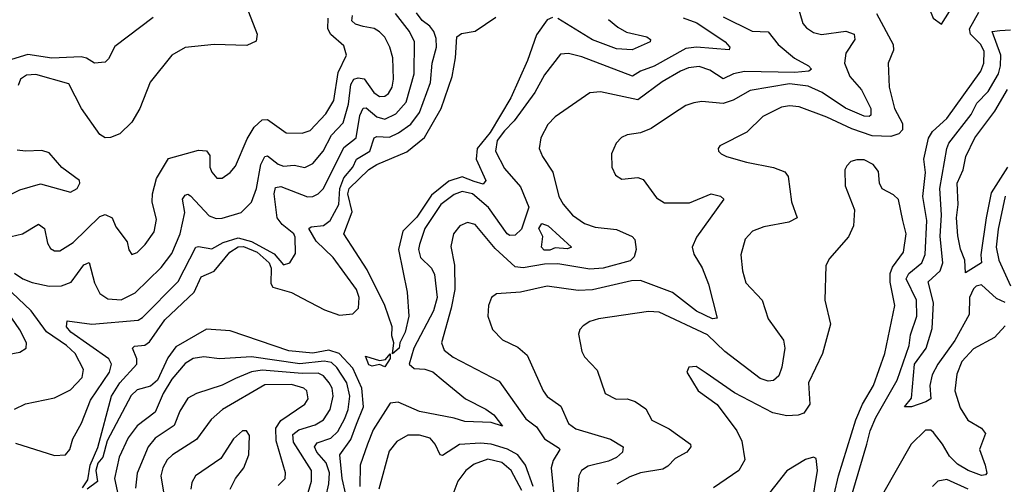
# Model space of a CAD drawing. Extents: x 1443846 to 1577407, y 839182 to 927291.
# Tile 520 of 535: x 1554974 to 1558671, y 908194 to 909939. Entities that reach past the tile are written whole.
import ezdxf

# ---------------------------------------------------------------- set-up
doc = ezdxf.new("R2010")
doc.units = 0

msp = doc.modelspace()

# ---------------------------------------------------------------- linework, layer by layer
at = {"layer": '0CON20XD'}
for points in [[(1558435, 909922.5), (1558465, 909970), (1558474.3, 910005), (1558470, 910055), (1558456.2, 910105), (1558445, 910112.5), (1558396.2, 910045), (1558385.7, 910005), (1558387.5, 909985), (1558404.5, 909944.5), (1558435, 909922.5)], [(1555815.7, 910015), (1555865.6, 909885), (1555862.2, 909857.8), (1555827.6, 909842.4), (1555705, 909845.8), (1555595, 909833.8), (1555545.8, 909805), (1555463.6, 909703.6), (1555425.5, 909605), (1555395.8, 909554.2), (1555349.6, 909510.4), (1555315, 909496.2), (1555295, 909495.5), (1555275, 909508.1), (1555206.5, 909605), (1555158.4, 909698.4), (1555035, 909733.4), (1555000, 909730), (1554977.7, 909715), (1554968, 909692)], [(1557892, 910002), (1557914.7, 909924.7), (1557927.9, 909907.9), (1557955, 909890.4), (1557985, 909883.6), (1558075.8, 909895.8), (1558107.8, 909885), (1558110, 909865), (1558076.4, 909813.6), (1558071.7, 909775), (1558090.9, 909725), (1558135.2, 909675.2), (1558170, 909605), (1558169.5, 909580.5), (1558163.3, 909575), (1558145, 909576.6), (1558075, 909606.5), (1557987.1, 909665), (1557935, 909689.2), (1557865, 909697.4), (1557716.7, 909673.3), (1557653.2, 909636.8), (1557615, 909623.8), (1557535, 909631.5), (1557505, 909626.9), (1557475, 909616.2), (1557425, 909583.8), (1557345, 909529.5), (1557305, 909514.4), (1557255, 909506.9), (1557233.8, 909496.2), (1557214.3, 909475), (1557195.8, 909435), (1557197.5, 909385), (1557211.2, 909355), (1557235, 909340), (1557295, 909345.7), (1557315, 909338.6), (1557365, 909270), (1557395, 909250.4), (1557489, 909251), (1557570, 909285), (1557605, 909276.2), (1557618, 909265), (1557515, 909121.9), (1557499.6, 909085), (1557505, 909057.5), (1557536.4, 909006.4), (1557561.1, 908945), (1557592.9, 908817.1), (1557575, 908815.4), (1557515, 908844.5), (1557425, 908914.1), (1557305, 908959.3), (1557271.7, 908958.3), (1557125, 908924.3), (1557071, 908921), (1556955, 908937.8), (1556854.7, 908915.3), (1556765, 908908.6), (1556746, 908895), (1556734.3, 908865), (1556731.4, 908825), (1556750, 908775), (1556786.7, 908736.7), (1556845, 908708.8), (1556879.3, 908679.3), (1556939.6, 908545), (1556955, 908523.5), (1557006.6, 908486.6), (1557035, 908421.8), (1557062.1, 908402.1), (1557192.7, 908362.7), (1557240, 908335), (1557237.3, 908315), (1557215, 908294.7), (1557185, 908280), (1557108.2, 908261.8), (1557083.5, 908245), (1557073.1, 908225), (1557067.1, 908142.9)], [(1554958.5, 908348.5), (1555105, 908302.3), (1555146, 908305), (1555162.5, 908325), (1555173.1, 908365), (1555206.2, 908423.8), (1555239.8, 908510.2), (1555311, 908615), (1555318.4, 908645), (1555309.2, 908665), (1555166.6, 908765), (1555150, 908785), (1555151.9, 908808.1), (1555245, 908795.2), (1555419.2, 908810.8), (1555435, 908820.3), (1555568.8, 908955), (1555635, 909083.8), (1555645, 909087.5), (1555695, 909078.4), (1555737.8, 909102.2), (1555795, 909119.9), (1555844.8, 909105.2), (1555929.1, 909059.1), (1555965, 909018.5), (1555988, 909025), (1556009.8, 909060.2), (1556008.3, 909121.7), (1556003.7, 909135), (1555959.4, 909169.4), (1555940.5, 909195), (1555929.8, 909285), (1555935, 909308.2), (1555955, 909312.8), (1556055, 909273.7), (1556075, 909274.7), (1556095.2, 909284.8), (1556115.5, 909304.5), (1556191.1, 909458.9), (1556237.7, 909495), (1556251.1, 909578.9), (1556263.3, 909606.7), (1556275, 909607.9), (1556315, 909574.1), (1556345, 909565.2), (1556386.8, 909585), (1556425, 909629.3), (1556454.8, 909735), (1556456.9, 909855), (1556438.4, 909895), (1556385, 909961.6)], [(1555209.5, 908180.5), (1555229.5, 908210.5), (1555239.3, 908265), (1555268.1, 908331.9), (1555318.7, 908525), (1555349.7, 908575), (1555413.8, 908645), (1555413.5, 908665), (1555397.3, 908705), (1555405, 908712.7), (1555444, 908716), (1555461.1, 908728.9), (1555518.6, 908811.4), (1555629, 908915), (1555655, 908973.3), (1555705, 908994.7), (1555763.8, 909065), (1555795, 909085.8), (1555815, 909087), (1555865.9, 909065), (1555910.7, 909025), (1555918, 909005), (1555917.6, 908947.6), (1555925, 908933.7), (1555995, 908914.3), (1556035, 908893.2), (1556118.5, 908848.5), (1556175, 908829.4), (1556225, 908833.7), (1556246.7, 908855), (1556249.3, 908895), (1556239.2, 908925), (1556150.8, 909045), (1556087.2, 909107.2), (1556060.4, 909155), (1556069.2, 909160.8), (1556115, 909165.2), (1556140.4, 909185), (1556173.1, 909245), (1556176.5, 909305), (1556191, 909345), (1556224.5, 909385), (1556238.6, 909415), (1556288.5, 909445), (1556305.2, 909494.8), (1556315, 909500.5), (1556362.6, 909497.4), (1556396.6, 909513.4), (1556443.4, 909546.6), (1556475, 909590.7), (1556516.9, 909703.1), (1556523.5, 909775), (1556538.8, 909835), (1556537.9, 909867.9), (1556529.6, 909895), (1556514.6, 909914.6), (1556486, 909936), (1556464.7, 909965)], [(1558191.8, 909961.8), (1558253.8, 909845), (1558255.3, 909824.7), (1558235.4, 909775), (1558238.8, 909685), (1558259.2, 909605), (1558288.5, 909548.5), (1558288.9, 909525), (1558275, 909509.7), (1558245, 909500), (1558175, 909502.3), (1558098.3, 909528.3), (1558005, 909573.2), (1557900.9, 909610.9), (1557865, 909615.8), (1557835, 909610.6), (1557765, 909575.4), (1557705, 909516.9), (1557602.5, 909465), (1557596.7, 909455), (1557597.5, 909445), (1557607.5, 909435), (1557627.5, 909425), (1557703.2, 909403.2), (1557805, 909383.8), (1557846.8, 909366.8), (1557859.5, 909349.5), (1557872.1, 909255), (1557892.9, 909195), (1557861.9, 909178.1), (1557768.9, 909161.1), (1557726.1, 909143.9), (1557698.6, 909115), (1557682.2, 909055), (1557688.2, 908995), (1557700.5, 908950.5), (1557761.9, 908885), (1557784.5, 908815), (1557842.1, 908735), (1557846.7, 908705), (1557836.1, 908633.9), (1557825, 908600.6), (1557805, 908583.5), (1557785, 908580.8), (1557755, 908590.8), (1557622.4, 908692.4), (1557556.6, 908755), (1557375, 908840.6), (1557335, 908842.7), (1557147.5, 908815), (1557115, 908805.4), (1557090.5, 908789.5), (1557077.1, 908775), (1557072.4, 908757.6), (1557085, 908692.5), (1557095, 908672), (1557143, 908623), (1557172.9, 908535), (1557213.9, 908513.9), (1557255, 908514.7), (1557285.2, 908505.2), (1557325, 908477.3), (1557347.5, 908435), (1557412.5, 908402.5), (1557493.3, 908345), (1557494.4, 908335), (1557478.6, 908315), (1557435, 908290.5), (1557408.4, 908261.6), (1557389.1, 908250.9), (1557305, 908236.2), (1557265, 908221.3), (1557216.4, 908193.6)], [(1558095.6, 908145), (1558155, 908344.4), (1558167.7, 908395), (1558189, 908445), (1558269.1, 908585), (1558314, 908715), (1558318.5, 908755), (1558343.3, 908825), (1558341.7, 908885), (1558302.9, 908965), (1558313, 908985), (1558361.9, 909025), (1558373.5, 909056.5), (1558380.6, 909185), (1558364.8, 909275), (1558375.6, 909365), (1558369.1, 909415), (1558386.4, 909493.6), (1558401.7, 909518.3), (1558455, 909567.4), (1558583.3, 909745), (1558594.8, 909775.2), (1558595, 909819.2), (1558583.5, 909845), (1558544.1, 909885), (1558540.4, 909905), (1558575, 909967.4)], [(1555475, 909947.5), (1555331.3, 909838.7), (1555308.2, 909791.8), (1555295, 909779.2), (1555255, 909775.9), (1555224.8, 909794.8), (1555205, 909799.8), (1555095, 909794.1), (1555005, 909807.6), (1554910.6, 909779.4)], [(1554941.9, 909125), (1554985, 909134.8), (1555045, 909170.8), (1555067.2, 909155), (1555079.1, 909099.1), (1555089.7, 909079.7), (1555105, 909070.4), (1555125, 909070.8), (1555175, 909102), (1555275, 909199.6), (1555295, 909207.5), (1555321.2, 909195), (1555335, 909160.8), (1555378, 909105), (1555384.2, 909074.2), (1555395, 909056.7), (1555415, 909064.4), (1555445, 909094.3), (1555478.5, 909141.5), (1555487.8, 909187.8), (1555472, 909255), (1555472.5, 909285), (1555488.2, 909341.8), (1555532.8, 909417.2), (1555645, 909449.3), (1555675, 909446.8), (1555688.7, 909428.7), (1555688.4, 909385), (1555695, 909365.7), (1555715, 909343.8), (1555735, 909343.8), (1555765, 909364.5), (1555785, 909388.2), (1555828.8, 909491.2), (1555855, 909535.3), (1555885, 909563), (1555905, 909564.3), (1555975, 909514), (1556035, 909513.1), (1556065, 909523.2), (1556124.2, 909585), (1556153.3, 909635), (1556170.1, 909739.9), (1556200.7, 909805), (1556190.7, 909840.7), (1556142.8, 909882.8), (1556130.8, 909905), (1556132.7, 909945)], [(1554955, 908986.9), (1554985.8, 908965), (1555021.2, 908951.2), (1555085, 908937.9), (1555130.9, 908939.1), (1555167.3, 908952.7), (1555215, 909018.5), (1555235, 909027.1), (1555255, 908950), (1555275, 908910.5), (1555305, 908890.6), (1555355, 908886.8), (1555407.3, 908912.7), (1555505, 909008), (1555545, 909060), (1555576.1, 909135), (1555593.7, 909215), (1555585.4, 909264.6), (1555595, 909280), (1555605, 909283.1), (1555615, 909276.7), (1555685, 909202.7), (1555711.9, 909191.9), (1555735, 909193.2), (1555805.8, 909215), (1555845, 909253.1), (1555863, 909305), (1555880.2, 909395), (1555895, 909424.5), (1555905, 909427.9), (1555945, 909396.5), (1555965, 909388.8), (1556005, 909392.8), (1556045, 909384.2), (1556075, 909398.4), (1556113.4, 909445), (1556144.4, 909505), (1556188.4, 909551.6), (1556208.3, 909621.7), (1556218.1, 909695), (1556229.3, 909715), (1556245, 909720.7), (1556267, 909717), (1556304.3, 909665), (1556325, 909650.3), (1556345, 909651.1), (1556358.4, 909661.6), (1556372.5, 909685), (1556378.1, 909715), (1556374.7, 909795), (1556364.1, 909835), (1556345, 909873.5), (1556325, 909892.7), (1556305, 909905.7), (1556263.7, 909913.7), (1556235, 909921.4), (1556221.9, 909935), (1556224, 909955)], [(1556975, 909947), (1556955, 909938.1), (1556915, 909882.1), (1556881.2, 909785), (1556818.6, 909645), (1556741.1, 909515), (1556691.5, 909455), (1556687.8, 909415), (1556724.7, 909335), (1556715, 909321.6), (1556680.7, 909330.7), (1556635, 909348.8), (1556585, 909332.6), (1556520.3, 909279.7), (1556465, 909196.6), (1556412.4, 909145), (1556396.5, 909075), (1556428.6, 908915), (1556435.6, 908825), (1556422.1, 908765), (1556401.5, 908725), (1556399.2, 908705), (1556373.6, 908683.6), (1556378.6, 908725), (1556371.5, 908751.5), (1556372.7, 908785), (1556345, 908865.7), (1556279.2, 908999.2), (1556190.7, 909135), (1556222.3, 909217.7), (1556206.9, 909285), (1556211.6, 909305), (1556284.6, 909375.5), (1556314.6, 909395.4), (1556427.5, 909442.5), (1556493.8, 909496.2), (1556556.4, 909605), (1556598.4, 909725), (1556610.9, 909795), (1556615.5, 909875), (1556633.1, 909886.9), (1556685, 909896.2), (1556761.7, 909948.3)], [(1557465, 909945.6), (1557516.5, 909926.5), (1557623.1, 909855), (1557640.5, 909835), (1557638, 909825), (1557515, 909835.5), (1557475, 909830.2), (1557356, 909764), (1557304.9, 909745.1), (1557275, 909726.9), (1557085, 909799.3), (1557035, 909812), (1557005, 909809.5), (1556945, 909731.8), (1556908.1, 909665), (1556830.5, 909559.5), (1556795, 909521.5), (1556767.4, 909485), (1556760.7, 909445), (1556795, 909379.6), (1556855, 909310.5), (1556885.5, 909235), (1556858.6, 909151.4), (1556835, 909129.3), (1556815, 909128.7), (1556805, 909134.8), (1556735, 909233.4), (1556675, 909284.1), (1556635, 909293.5), (1556605, 909282.1), (1556555.7, 909245), (1556494.8, 909155), (1556475.2, 909095), (1556471.6, 909075), (1556479.2, 909045), (1556520.9, 909005), (1556532.2, 908982.2), (1556542.2, 908895), (1556527.4, 908845), (1556454.7, 908704.7), (1556437.1, 908645), (1556455, 908628.2), (1556495, 908626.7), (1556525, 908616.5), (1556564.2, 908584.2), (1556647.7, 908515), (1556725, 908476.5), (1556754.5, 908455), (1556787.6, 908412.4), (1556745, 908425.5), (1556645, 908429.5), (1556605, 908442.7), (1556475, 908466.7), (1556395, 908502.4), (1556365, 908498.7), (1556302, 908398), (1556279.5, 908345), (1556252.4, 908265), (1556251.7, 908185)], [(1557615, 909950), (1557725, 909895.8), (1557785, 909893.1), (1557822.3, 909845), (1557883.8, 909793.9), (1557935.8, 909765), (1557947.2, 909752.8), (1557936.7, 909745), (1557885, 909740.1), (1557696.3, 909743.7), (1557654.5, 909735.5), (1557615, 909716.5), (1557565, 909749.7), (1557525, 909762.4), (1557485, 909758.3), (1557455, 909745.2), (1557386.9, 909705), (1557295, 909637.4), (1557155, 909668.2), (1557115, 909663.5), (1556985, 909574.4), (1556956.9, 909545), (1556931.1, 909495), (1556924.4, 909455), (1556936.9, 909425), (1556976, 909366), (1556998.5, 909275), (1557015, 909245.6), (1557050.4, 909205), (1557095, 909173.1), (1557135, 909159.2), (1557215, 909150.8), (1557273.9, 909123.9), (1557283.3, 909113.3), (1557288.8, 909075), (1557281.4, 909048.6), (1557266.4, 909033.6), (1557165, 909005.9), (1557115, 909002.3), (1556995, 909022), (1556945, 909020.7), (1556865, 909007), (1556835, 909011), (1556759.9, 909079.9), (1556685, 909169.6), (1556655, 909177.3), (1556627.1, 909165), (1556603.6, 909135), (1556592.7, 909087.3), (1556606.2, 909016.2), (1556607.5, 908925), (1556594.9, 908855.1), (1556557.5, 908725), (1556568.1, 908698.1), (1556601.8, 908671.8), (1556775, 908580.5), (1556875, 908439.7), (1556915, 908409.7), (1556944.7, 908365), (1556999.4, 908329.4), (1557002.5, 908325), (1556977.2, 908282.8), (1556969.4, 908255), (1556980.7, 908140.7)], [(1557185, 909940), (1557220.3, 909910.3), (1557252.1, 909892.1), (1557328.6, 909875), (1557343.1, 909865), (1557341.9, 909855), (1557273.9, 909826.1), (1557215, 909829.3), (1557125, 909862.6), (1556995, 909943)], [(1558675, 908876.3), (1558641.4, 908891.4), (1558585, 908943.2), (1558565, 908938.2), (1558555, 908928), (1558540.6, 908895), (1558538.9, 908831.1), (1558486, 908734), (1558422, 908645), (1558400.7, 908605), (1558391.2, 908565), (1558395.3, 908515), (1558376.9, 908503.1), (1558322.5, 908485), (1558296.2, 908485), (1558323, 908517), (1558334.5, 908645), (1558377.6, 908705), (1558400.6, 908779.4), (1558405.1, 908874.9), (1558385.6, 908954.4), (1558430.4, 908995), (1558440.5, 909025), (1558430, 909125), (1558435.8, 909205.8), (1558428.9, 909305), (1558456, 909455), (1558462.6, 909475), (1558546.9, 909583.1), (1558568, 909625), (1558610.8, 909669.2), (1558649, 909735), (1558657.1, 909765), (1558658, 909805), (1558625.3, 909894.7), (1558655, 909898.1), (1558695, 909900.7)], [(1558683.4, 909385), (1558621.8, 909288.2), (1558602.6, 909195), (1558582.8, 909055), (1558586.2, 909025), (1558525, 908988), (1558522.7, 909035), (1558506.3, 909076.3), (1558496.4, 909126.4), (1558491.4, 909195), (1558497.8, 909245), (1558493.8, 909325), (1558517.2, 909375), (1558527.3, 909425), (1558561.1, 909495), (1558635.1, 909594.9), (1558683.6, 909676.4)], [(1554892.1, 909257.9), (1554975, 909300), (1555052.4, 909322.4), (1555165, 909291.2), (1555190, 909305), (1555200, 909325), (1555198.8, 909335), (1555133, 909383), (1555085, 909438.8), (1555057.3, 909447.3), (1554995.6, 909444.4), (1554965, 909449.1)], [(1558032.8, 908155), (1558048.1, 908225), (1558114.2, 908435.8), (1558139, 908495), (1558180, 908565), (1558223, 908685), (1558260, 908865), (1558242.4, 908952.4), (1558242.2, 908985), (1558251.2, 909008.8), (1558292.2, 909065), (1558302.5, 909135), (1558290.4, 909185), (1558273.6, 909263.6), (1558255, 909280.8), (1558213.2, 909303.2), (1558202.5, 909325), (1558198.3, 909368.3), (1558178.6, 909395), (1558145, 909412.2), (1558117, 909413), (1558095, 909405.8), (1558079.7, 909390.3), (1558072.9, 909375), (1558074.2, 909315), (1558108.6, 909225), (1558104.4, 909165), (1558086.2, 909123.8), (1558015, 909042), (1558000.8, 909015), (1557997.8, 908885), (1558018.2, 908795), (1557988.5, 908685), (1557936.2, 908575), (1557940.4, 908495), (1557918.8, 908461.2), (1557896.7, 908453.2), (1557855, 908450.7), (1557802.1, 908462.1), (1557657.6, 908537.6), (1557551.7, 908611.7), (1557513.9, 908636.1), (1557486.4, 908633.6), (1557478.8, 908615), (1557521.2, 908545), (1557593.2, 908493.2), (1557666.9, 908395), (1557685.4, 908355.4), (1557696.7, 908285), (1557675, 908245.5), (1557579.8, 908180.2)], [(1558674.6, 909275.4), (1558647.8, 909152.2), (1558640.2, 909085), (1558651, 909035), (1558695, 908939.1)], [(1556965, 909073), (1556943.4, 909073.4), (1556933.5, 909085), (1556938.8, 909125), (1556923.3, 909155), (1556935, 909173.3), (1556958.1, 909165), (1557045.6, 909085), (1557031.5, 909078.5), (1556985, 909082.1), (1556965, 909073)], [(1554954.5, 908475.5), (1554995.9, 908495.9), (1555105, 908518.8), (1555165, 908548.2), (1555208.2, 908595), (1555213.9, 908625), (1555181.9, 908685), (1555149.4, 908715), (1555075, 908766.1), (1555017.1, 908845), (1554944.6, 908914.6)], [(1554915, 908678.5), (1554975, 908690), (1554998.1, 908705), (1555000, 908725), (1554975, 908774.4), (1554945, 908818.2)], [(1556198.9, 908155), (1556185.2, 908215.2), (1556176, 908304), (1556218.1, 908361.9), (1556239.2, 908419.1), (1556265.5, 908485), (1556259.2, 908555), (1556225, 908630.2), (1556173.4, 908685), (1556135, 908698.1), (1556075, 908686.2), (1555985, 908694.5), (1555765, 908770), (1555675, 908776.8), (1555560.4, 908709.6), (1555530.9, 908669.1), (1555491.9, 908585), (1555465, 908562.1), (1555415, 908548.2), (1555392.5, 908527.5), (1555303, 908357), (1555285.8, 908295), (1555267.4, 908272.6), (1555260.3, 908245), (1555266.3, 908203.7), (1555228.1, 908175)], [(1558675, 908789.4), (1558634.4, 908745), (1558555, 908702.7), (1558511.6, 908655), (1558492.5, 908607.5), (1558485.3, 908545), (1558505, 908480.5), (1558534.3, 908434.3), (1558585.6, 908405), (1558601.1, 908385), (1558578.5, 908325), (1558599.6, 908265), (1558605.7, 908235), (1558600.8, 908229.2), (1558585, 908226.9), (1558535, 908245.2), (1558495, 908269.2), (1558465, 908299), (1558439.3, 908345), (1558405, 908388.2), (1558395, 908397.2), (1558375, 908397.3), (1558321.1, 908345), (1558214.3, 908155)], [(1556112.9, 908095), (1556135.4, 908195), (1556137.1, 908237.1), (1556124.7, 908274.7), (1556090.3, 908315), (1556081.4, 908335), (1556090.8, 908349.2), (1556142.8, 908367.2), (1556168.2, 908391.8), (1556195, 908440.4), (1556207.5, 908475), (1556214, 908525), (1556202, 908575), (1556165, 908632.7), (1556145, 908651.4), (1556116.8, 908656.8), (1556026.3, 908646.3), (1555845, 908672.6), (1555725, 908665.3), (1555665, 908672), (1555625, 908665.7), (1555595, 908647.2), (1555545, 908588.2), (1555512.7, 908535), (1555483.1, 908465), (1555415, 908413.8), (1555381.5, 908368.5), (1555348.3, 908295), (1555330, 908215), (1555354.4, 908105.6)], [(1556345, 908634.4), (1556325, 908644.1), (1556297.8, 908637.8), (1556285, 908642.1), (1556272, 908675), (1556325, 908658.2), (1556347.4, 908662.6), (1556365, 908683.3), (1556365, 908666.7), (1556345, 908634.4)], [(1556057.7, 908162.3), (1556070.4, 908205), (1556069.4, 908245), (1556002.1, 908352.1), (1555999.8, 908380.2), (1556022.2, 908397.8), (1556083.2, 908416.8), (1556114.6, 908435.4), (1556140.4, 908475), (1556151.5, 908525), (1556147, 908555), (1556136.7, 908575), (1556115, 908601.7), (1556095, 908611.5), (1556035, 908609.3), (1555885, 908622.8), (1555844.1, 908615.9), (1555785, 908591.7), (1555735, 908566.6), (1555637.5, 908535), (1555605, 908516.8), (1555575, 908468.9), (1555554.7, 908415), (1555483, 908367), (1555456.1, 908335), (1555414.8, 908235.2), (1555409.5, 908179.5)], [(1555945, 908188.9), (1555970.8, 908215), (1555972.8, 908237.2), (1555937.4, 908357.4), (1555936.5, 908405), (1555955, 908433.9), (1556045.4, 908495), (1556056.8, 908515), (1556052.9, 908545), (1556041.1, 908555), (1555995, 908569), (1555895, 908567.1), (1555735.5, 908474.5), (1555693.2, 908436.8), (1555638.3, 908361.7), (1555548.2, 908305), (1555528.4, 908285), (1555511.7, 908255), (1555504.3, 908225), (1555513.6, 908163.6)], [(1555763.9, 908175), (1555784.2, 908215.8), (1555815.5, 908255), (1555834.5, 908305), (1555836.8, 908376.8), (1555826, 908395), (1555811.2, 908395), (1555776.5, 908365), (1555729.8, 908290.2), (1555634.6, 908225), (1555620, 908200), (1555616.5, 908175)], [(1556902.2, 908185), (1556872.8, 908265), (1556844, 908305), (1556805.9, 908325.9), (1556745, 908344.1), (1556705, 908348.5), (1556625, 908342.6), (1556562.1, 908302.1), (1556553.6, 908305), (1556534.7, 908345), (1556515, 908366.8), (1556475, 908378.8), (1556431.4, 908378.6), (1556390, 908355), (1556362, 908318), (1556323.3, 908175)], [(1557949, 908115), (1557970.4, 908245), (1557965, 908291.2), (1557955, 908295.8), (1557925, 908286.7), (1557855, 908244.2), (1557730, 908085)], [(1556860, 908169.9), (1556819.8, 908245), (1556785.1, 908275.1), (1556732.3, 908287.7), (1556680.3, 908269.7), (1556649.2, 908245), (1556619.3, 908205), (1556585.3, 908115)], [(1558535, 908176), (1558455, 908211.5), (1558421.2, 908205), (1558401.1, 908185)]]:
    msp.add_lwpolyline(points, dxfattribs=at)

doc.saveas('drawing.dxf')
